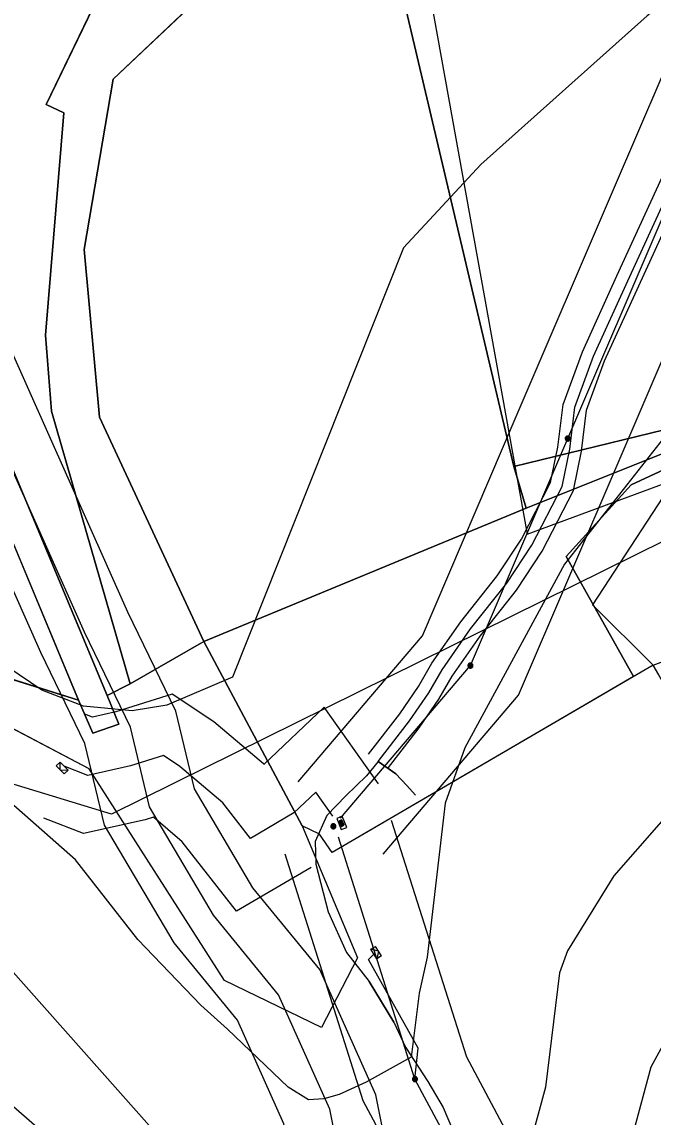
# Model space of a CAD drawing. Extents: x -709418 to -703832, y -1161719 to -1157826.
# Drawn here: x -707200.1 to -707121.1, y -1159815.5 to -1159678.3 of the extents above; entities that cross this region are included whole.
import ezdxf

# ---------------------------------------------------------------- set-up
doc = ezdxf.new("R2010")
doc.units = 0
for name, color, linetype in [('102_obvod PÚ', 7, 'Continuous'), ('106_zastavitelné plochy', 7, 'Continuous'), ('120_vrstevnice hlavní', 7, 'Continuous'), ('122_vrstevnice základní', 7, 'Continuous'), ('206_TTP_KN', 7, 'Continuous'), ('208_vodní plocha_KN', 7, 'Continuous'), ('210_ostatní plocha_KN', 7, 'Continuous'), ('501_vodní tok', 7, 'Continuous'), ('514 odvodnění - LPIS', 7, 'Continuous'), ('708_el NN nadzemní a podzemní_ E.ON', 7, 'Continuous'), ('717_elektronická komunikace O2', 7, 'Continuous'), ('735_OP sítí TI', 7, 'Continuous')]:
    doc.layers.add(name, color=color, linetype=linetype)

# ---------------------------------------------------------------- blocks, each defined once
blk = doc.blocks.new('Elektro - Implicitní$0$NN4601')
for points in [[(0.63, 0), (0.62, 0.07), (0.61, 0.13), (0.6, 0.2), (0.57, 0.26), (0.54, 0.32), (0.51, 0.37), (0.47, 0.42), (0.42, 0.47), (0.37, 0.51), (0.31, 0.55), (0.25, 0.58), (0.19, 0.6), (0.13, 0.62), (0.06, 0.63), (0, 0.63), (-0.07, 0.63), (-0.13, 0.62), (-0.2, 0.6), (-0.26, 0.58), (-0.32, 0.55), (-0.37, 0.51), (-0.42, 0.47), (-0.47, 0.42), (-0.51, 0.37), (-0.55, 0.32), (-0.58, 0.26), (-0.6, 0.2), (-0.62, 0.13), (-0.63, 0.07), (-0.63, 0), (-0.63, -0.07), (-0.62, -0.13), (-0.6, -0.19), (-0.58, -0.26), (-0.55, -0.31), (-0.51, -0.37), (-0.47, -0.42), (-0.42, -0.47), (-0.37, -0.51), (-0.32, -0.54), (-0.26, -0.57), (-0.2, -0.6), (-0.13, -0.62), (-0.07, -0.63), (0, -0.63), (0.06, -0.63), (0.13, -0.62), (0.19, -0.6), (0.25, -0.57), (0.31, -0.54), (0.37, -0.51), (0.42, -0.47), (0.47, -0.42), (0.51, -0.37), (0.54, -0.31), (0.57, -0.26), (0.6, -0.19), (0.61, -0.13), (0.62, -0.07), (0.63, 0)], [(0.47, 0), (0.47, 0.05), (0.46, 0.1), (0.45, 0.15), (0.43, 0.19), (0.41, 0.24), (0.38, 0.28), (0.35, 0.32), (0.31, 0.35), (0.28, 0.38), (0.23, 0.41), (0.19, 0.43), (0.14, 0.45), (0.1, 0.46), (0.05, 0.47), (0, 0.47), (-0.05, 0.47), (-0.1, 0.46), (-0.15, 0.45), (-0.19, 0.43), (-0.24, 0.41), (-0.28, 0.38), (-0.32, 0.35), (-0.35, 0.32), (-0.38, 0.28), (-0.41, 0.24), (-0.43, 0.19), (-0.45, 0.15), (-0.46, 0.1), (-0.47, 0.05), (-0.47, 0), (-0.47, -0.05), (-0.46, -0.1), (-0.45, -0.15), (-0.43, -0.19), (-0.41, -0.24), (-0.38, -0.28), (-0.35, -0.32), (-0.32, -0.35), (-0.28, -0.38), (-0.24, -0.41), (-0.19, -0.43), (-0.15, -0.45), (-0.1, -0.46), (-0.05, -0.47), (0, -0.47), (0.05, -0.47), (0.1, -0.46), (0.14, -0.45), (0.19, -0.43), (0.23, -0.41), (0.28, -0.38), (0.31, -0.35), (0.35, -0.32), (0.38, -0.28), (0.41, -0.24), (0.43, -0.19), (0.45, -0.15), (0.46, -0.1), (0.47, -0.05), (0.47, 0)], [(0.31, 0), (0.31, 0.03), (0.31, 0.07), (0.3, 0.1), (0.29, 0.13), (0.27, 0.16), (0.25, 0.19), (0.23, 0.21), (0.21, 0.23), (0.18, 0.26), (0.15, 0.27), (0.13, 0.29), (0.09, 0.3), (0.06, 0.31), (0.03, 0.31), (0, 0.32), (-0.04, 0.31), (-0.07, 0.31), (-0.1, 0.3), (-0.13, 0.29), (-0.16, 0.27), (-0.19, 0.26), (-0.21, 0.23), (-0.24, 0.21), (-0.26, 0.19), (-0.28, 0.16), (-0.29, 0.13), (-0.3, 0.1), (-0.31, 0.07), (-0.32, 0.03), (-0.32, 0), (-0.32, -0.03), (-0.31, -0.06), (-0.3, -0.1), (-0.29, -0.13), (-0.28, -0.16), (-0.26, -0.18), (-0.24, -0.21), (-0.21, -0.23), (-0.19, -0.25), (-0.16, -0.27), (-0.13, -0.29), (-0.1, -0.3), (-0.07, -0.31), (-0.04, -0.31), (0, -0.31), (0.03, -0.31), (0.06, -0.31), (0.09, -0.3), (0.13, -0.29), (0.15, -0.27), (0.18, -0.25), (0.21, -0.23), (0.23, -0.21), (0.25, -0.18), (0.27, -0.16), (0.29, -0.13), (0.3, -0.1), (0.31, -0.06), (0.31, -0.03), (0.31, 0)], [(0.15, 0), (0.15, 0.02), (0.15, 0.03), (0.15, 0.05), (0.14, 0.06), (0.13, 0.08), (0.13, 0.09), (0.11, 0.11), (0.1, 0.12), (0.09, 0.13), (0.08, 0.14), (0.06, 0.14), (0.05, 0.15), (0.03, 0.15), (0.01, 0.16), (0, 0.16), (-0.02, 0.16), (-0.04, 0.15), (-0.05, 0.15), (-0.07, 0.14), (-0.08, 0.14), (-0.09, 0.13), (-0.11, 0.12), (-0.12, 0.11), (-0.13, 0.09), (-0.14, 0.08), (-0.15, 0.06), (-0.15, 0.05), (-0.16, 0.03), (-0.16, 0.02), (-0.16, 0), (-0.16, -0.02), (-0.16, -0.03), (-0.15, -0.05), (-0.15, -0.06), (-0.14, -0.08), (-0.13, -0.09), (-0.12, -0.1), (-0.11, -0.12), (-0.09, -0.13), (-0.08, -0.14), (-0.07, -0.14), (-0.05, -0.15), (-0.04, -0.15), (-0.02, -0.16), (0, -0.16), (0.01, -0.16), (0.03, -0.15), (0.05, -0.15), (0.06, -0.14), (0.08, -0.14), (0.09, -0.13), (0.1, -0.12), (0.11, -0.1), (0.13, -0.09), (0.13, -0.08), (0.14, -0.06), (0.15, -0.05), (0.15, -0.03), (0.15, -0.02), (0.15, 0)]]:
    blk.add_lwpolyline(points)
blk = doc.blocks.new('Elektro - Implicitní$0$NN6301')
for points in [[(0, -0.7), (-0.7, 0)], [(-0.7, -0.7), (-0.7, 0), (0.7, 0), (0.7, -0.7)], [(-0.7, -0.7), (0.7, -0.7)], [(0, -0.7), (0.7, 0)]]:
    blk.add_lwpolyline(points)
blk = doc.blocks.new('Elektro - Implicitní$0$NN6201')
for points in [[(0.75, 0), (-0.75, 0)], [(-0.75, 0), (-0.75, -0.75)], [(0.75, -0.75), (0.75, 0)], [(-0.75, -0.75), (0.75, -0.75)], [(0.37, -0.18), (-0.38, -0.18)], [(-0.38, -0.18), (-0.38, -0.56)], [(-0.38, -0.56), (0.37, -0.56)], [(0.32, -0.23), (-0.33, -0.23)], [(-0.33, -0.23), (-0.33, -0.51)], [(-0.33, -0.51), (0.32, -0.51)], [(0.27, -0.27), (-0.28, -0.27)], [(-0.28, -0.27), (-0.28, -0.46)], [(-0.28, -0.46), (0.27, -0.46)], [(0.23, -0.32), (-0.23, -0.32)], [(-0.23, -0.32), (-0.23, -0.42)], [(-0.23, -0.42), (0.23, -0.42)], [(-0.19, -0.37), (0.19, -0.37)], [(0.23, -0.42), (0.23, -0.32)], [(0.27, -0.46), (0.27, -0.27)], [(0.32, -0.51), (0.32, -0.23)], [(0.37, -0.56), (0.37, -0.18)]]:
    blk.add_lwpolyline(points)

msp = doc.modelspace()

# ---------------------------------------------------------------- linework, layer by layer
at = {"layer": '102_obvod PÚ'}
msp.add_lwpolyline([(-707016.41, -1159753.81), (-707037.99, -1159764.1), (-707037.76, -1159760.56), (-707031.72, -1159733.42), (-707037.85, -1159742.84), (-707041.63, -1159762.54), (-707051.54, -1159766.89), (-707085.11, -1159781.61), (-707087.97, -1159772.01), (-707110.79, -1159776.87), (-707121.11, -1159758.88), (-707161.31, -1159782.38), (-707162.89, -1159780.07), (-707165.03, -1159779.04), (-707158.11, -1159795.56), (-707162.64, -1159804.3), (-707174.77, -1159798.41), (-707191.72, -1159771.87), (-707217.88, -1159758.13), (-707243.87, -1159721.54), (-707270.29, -1159698.35), (-707331.78, -1159640.53)], dxfattribs=at)
at = {"layer": '106_zastavitelné plochy'}
msp.add_lwpolyline([(-707151.21, -1159662.76), (-707136.89, -1159742.49), (-707118.48, -1159735.68), (-707128.71, -1159751.35), (-707121.11, -1159758.88), (-707038.72, -1159728.18), (-707031.9, -1159722.05), (-707020.31, -1159696.15), (-706995.77, -1159611.65), (-707036.67, -1159617.1), (-707102.8, -1159646.41), (-707151.21, -1159662.76)], dxfattribs=at)
at = {"layer": '120_vrstevnice hlavní'}
msp.add_lwpolyline([(-707205.15, -1159810.75), (-707190.4, -1159823.62), (-707184.32, -1159830.71), (-707176.22, -1159843.01), (-707169.95, -1159857.17), (-707159.17, -1159856.16), (-707155.66, -1159859.17), (-707149.61, -1159861.23), (-707145.85, -1159860.94), (-707133.84, -1159855.91), (-707131.86, -1159848.66), (-707128.63, -1159844.45), (-707126.57, -1159828.58), (-707121.35, -1159809.21), (-707109.76, -1159787.95)], dxfattribs=at)
at = {"layer": '122_vrstevnice základní'}
for points in [[(-707035.98, -1159542.9), (-707044.59, -1159559.38), (-707048.79, -1159565.87), (-707064.7, -1159585.97), (-707073.09, -1159599.28), (-707078.3, -1159610.71), (-707086.69, -1159636.74), (-707092.33, -1159649.76), (-707102.89, -1159662.78), (-707121.84, -1159677.53), (-707142.66, -1159696.19), (-707152.35, -1159706.61)], [(-707066, -1159649.76), (-707082.06, -1159678.98), (-707098.26, -1159705.74), (-707106.07, -1159715.43), (-707119.81, -1159730.47), (-707132.19, -1159746.24), (-707144.69, -1159769.24), (-707147.15, -1159776.18), (-707149.39, -1159795.47), (-707150.39, -1159799.99), (-707151.39, -1159807.98), (-707157.05, -1159811.15), (-707160.42, -1159812.66), (-707162.32, -1159813.22), (-707164.24, -1159813.36), (-707166.82, -1159811.76), (-707174.38, -1159804.5), (-707177.73, -1159801.49), (-707185.62, -1159793.25), (-707193.43, -1159783.27), (-707204.02, -1159773.97)], [(-707052.12, -1159667.7), (-707058.77, -1159683.32), (-707066.58, -1159697.93), (-707075.26, -1159712.25), (-707080.03, -1159722.37), (-707087.55, -1159735.82), (-707094.06, -1159743.64), (-707114.75, -1159772.42), (-707126.03, -1159785.29), (-707131.82, -1159794.69), (-707132.83, -1159797.44), (-707134.56, -1159811.76), (-707137.89, -1159823.91), (-707140.11, -1159834.34), (-707144.62, -1159836.1), (-707150.19, -1159837.94), (-707156.26, -1159838.96), (-707162.34, -1159837.51), (-707167.69, -1159834.33), (-707174.34, -1159827.67), (-707208.48, -1159789.2), (-707227.33, -1159771.32)], [(-707152.35, -1159706.61), (-707173.76, -1159760.41), (-707182.01, -1159763.89), (-707186.35, -1159764.61), (-707192.42, -1159764.03), (-707197.63, -1159762.01), (-707209.06, -1159754.34), (-707216.58, -1159748.7), (-707225.4, -1159743.2), (-707239.29, -1159732.93), (-707258.09, -1159721.94), (-707261.71, -1159720.2), (-707276.03, -1159717.02), (-707299.6, -1159715.43)]]:
    msp.add_lwpolyline(points, dxfattribs=at)
at = {"layer": '206_TTP_KN'}
for p, q in [((-707155.64, -1159661.57), (-707138.56, -1159734.02)), ((-707138.56, -1159734.02), (-707155.64, -1159661.57)), ((-707188.7, -1159685.49), (-707172.57, -1159670.15)), ((-707192.35, -1159706.81), (-707188.7, -1159685.49)), ((-707190.43, -1159727.82), (-707192.35, -1159706.81)), ((-707137.01, -1159739.24), (-707087.85, -1159719.54)), ((-707087.85, -1159719.54), (-707137.01, -1159739.24)), ((-707087.85, -1159719.54), (-707123.85, -1159736.31)), ((-707123.85, -1159736.31), (-707087.85, -1159719.54)), ((-707177.37, -1159755.94), (-707190.43, -1159727.82)), ((-707113.34, -1159727.83), (-707138.56, -1159734.02)), ((-707138.56, -1159734.02), (-707113.34, -1159727.83)), ((-707138.56, -1159734.02), (-707137.01, -1159739.24)), ((-707137.01, -1159739.24), (-707138.56, -1159734.02)), ((-707123.85, -1159736.31), (-707131.98, -1159745.27)), ((-707131.98, -1159745.27), (-707123.85, -1159736.31)), ((-707137.01, -1159739.24), (-707177.37, -1159755.94)), ((-707177.37, -1159755.94), (-707137.01, -1159739.24)), ((-707131.98, -1159745.27), (-707123.57, -1159760.31)), ((-707123.57, -1159760.31), (-707131.98, -1159745.27)), ((-707165.03, -1159779.04), (-707177.37, -1159755.94)), ((-707121.11, -1159758.88), (-707123.57, -1159760.31)), ((-707120.4, -1159760.12), (-707121.11, -1159758.88)), ((-707123.57, -1159760.31), (-707129.69, -1159763.89)), ((-707129.69, -1159763.89), (-707161.31, -1159782.38)), ((-707162.89, -1159780.07), (-707165.03, -1159779.04)), ((-707161.31, -1159782.38), (-707162.89, -1159780.07))]:
    msp.add_line(p, q, dxfattribs=at)
for points in [[(-707134.75, -1159417.97), (-707223.19, -1159524.06), (-707227.22, -1159530.41), (-707231.14, -1159540.73), (-707231.89, -1159549.36), (-707235.78, -1159580.76), (-707241.94, -1159630.55), (-707243.08, -1159638.97), (-707242.58, -1159643.82), (-707240.44, -1159649.46), (-707193.05, -1159763.28), (-707215.07, -1159756.36), (-707230.84, -1159728.28), (-707229.48, -1159723.21), (-707250.01, -1159709.63), (-707246.74, -1159705.22), (-707259.59, -1159694.55), (-707262.66, -1159698.35), (-707298.18, -1159667.03), (-707320.02, -1159646.95)], [(-707190.61, -1159675.16), (-707197.11, -1159688.65), (-707194.9, -1159689.72), (-707197.18, -1159717.55), (-707196.45, -1159727.06), (-707186.6, -1159761.22), (-707189.48, -1159762.71), (-707237.58, -1159647.32)]]:
    msp.add_lwpolyline(points, dxfattribs=at)
at = {"layer": '208_vodní plocha_KN'}
for p, q in [((-707237.58, -1159647.32), (-707189.48, -1159762.71)), ((-707193.05, -1159763.28), (-707240.44, -1159649.46)), ((-707191.27, -1159767.42), (-707193.05, -1159763.28)), ((-707189.48, -1159762.71), (-707187.99, -1159766.28)), ((-707187.99, -1159766.28), (-707191.27, -1159767.42))]:
    msp.add_line(p, q, dxfattribs=at)
at = {"layer": '210_ostatní plocha_KN'}
for p, q in [((-707172.57, -1159670.15), (-707188.7, -1159685.49)), ((-707197.11, -1159688.65), (-707190.61, -1159675.16)), ((-707188.7, -1159685.49), (-707192.35, -1159706.81)), ((-707197.18, -1159717.55), (-707194.9, -1159689.72)), ((-707194.9, -1159689.72), (-707197.11, -1159688.65)), ((-707192.35, -1159706.81), (-707190.43, -1159727.82)), ((-707196.45, -1159727.06), (-707197.18, -1159717.55)), ((-707186.6, -1159761.22), (-707196.45, -1159727.06)), ((-707190.43, -1159727.82), (-707177.37, -1159755.94)), ((-707215.07, -1159756.36), (-707193.05, -1159763.28)), ((-707186.6, -1159761.22), (-707177.37, -1159755.94)), ((-707177.37, -1159755.94), (-707186.6, -1159761.22)), ((-707177.37, -1159755.94), (-707165.03, -1159779.04)), ((-707191.72, -1159771.87), (-707217.88, -1159758.13)), ((-707189.48, -1159762.71), (-707186.6, -1159761.22)), ((-707193.05, -1159763.28), (-707191.27, -1159767.42)), ((-707187.99, -1159766.28), (-707189.48, -1159762.71)), ((-707191.27, -1159767.42), (-707187.99, -1159766.28)), ((-707174.77, -1159798.41), (-707191.72, -1159771.87)), ((-707165.03, -1159779.04), (-707158.11, -1159795.56)), ((-707158.11, -1159795.56), (-707162.64, -1159804.3)), ((-707162.64, -1159804.3), (-707174.77, -1159798.41))]:
    msp.add_line(p, q, dxfattribs=at)
at = {"layer": '501_vodní tok'}
msp.add_lwpolyline([(-707117.83, -1159911.76), (-707120.01, -1159892.59), (-707124.98, -1159887.57), (-707137.77, -1159885.21), (-707143.44, -1159876.93), (-707145.8, -1159855.09), (-707149.23, -1159843.26), (-707157.52, -1159834.93), (-707161.59, -1159814.53), (-707168, -1159800.19), (-707176.15, -1159790.23), (-707184.16, -1159776.65), (-707186.56, -1159766.68), (-707192.31, -1159754.77), (-707207.48, -1159720.69), (-707222.65, -1159685.23), (-707238.46, -1159647.82)], dxfattribs=at)
at = {"layer": '514 odvodnění - LPIS'}
msp.add_lwpolyline([(-707027.07, -1159697.45), (-707188.93, -1159777.54), (-707224.81, -1159766.62), (-707366.22, -1159601.86), (-707359.1, -1159546.42), (-707312.11, -1159509), (-707278.01, -1159461.46), (-707213.69, -1159385.57), (-707204.36, -1159332.63), (-707223.13, -1159261.51), (-707265.16, -1159218.13), (-707292.46, -1159182.37), (-707478.88, -1159157.27), (-707497.47, -1159147.65), (-707457.12, -1159066.36)], dxfattribs=at)
at = {"layer": '708_el NN nadzemní a podzemní_ E.ON'}
for points in [[(-707160.23, -1159778.05), (-707143.97, -1159758.94), (-707131.79, -1159730.5), (-707119.61, -1159702.05), (-707107.44, -1159673.61), (-707095.73, -1159646.26), (-707095.26, -1159645.17)], [(-707161.2, -1159777.8), (-707163.33, -1159774.8), (-707166.08, -1159777.41), (-707171.51, -1159780.59), (-707174.98, -1159776.14), (-707180.35, -1159771.58), (-707182.41, -1159770.2), (-707186.54, -1159771.5), (-707191.87, -1159772.7), (-707194.84, -1159771.53)], [(-707127.55, -1159854.48), (-707139.23, -1159832.61), (-707150.92, -1159810.75), (-707160.51, -1159780.45)], [(-707150.92, -1159810.75), (-707150.52, -1159806.89), (-707156.74, -1159795.75), (-707156.08, -1159795.08)]]:
    msp.add_lwpolyline(points, dxfattribs=at)
at = {"layer": '717_elektronická komunikace O2'}
for points in [[(-707155.55, -1159770.95), (-707151.59, -1159765.88), (-707149.2, -1159762.37), (-707147.52, -1159759.47), (-707143.97, -1159754.36), (-707139.41, -1159748.6), (-707136.3, -1159743.86), (-707132.51, -1159736.5), (-707131.55, -1159731.84), (-707130.91, -1159726.59), (-707128.56, -1159720.2), (-707124.27, -1159710.76), (-707118.58, -1159698.37), (-707114.24, -1159688.14), (-707109.81, -1159675.92)], [(-707155.55, -1159770.95), (-707157, -1159772.76), (-707159.59, -1159775.27), (-707161.97, -1159777.74), (-707163.41, -1159780.99), (-707163.34, -1159783.81), (-707161.81, -1159789.78), (-707159.5, -1159794.87), (-707156.64, -1159798.53), (-707153.56, -1159803.61), (-707152.12, -1159806.76), (-707149.31, -1159811.05), (-707147.4, -1159814.3), (-707145.06, -1159819.8), (-707142.58, -1159825.42), (-707140.75, -1159830.6), (-707140.67, -1159834.16), (-707137.16, -1159843.27), (-707135.49, -1159845.21), (-707134.26, -1159846.59), (-707130.87, -1159849.52)], [(-707155.55, -1159770.95), (-707153.32, -1159772.49), (-707151.95, -1159773.98), (-707150.85, -1159775.16)], [(-707150.85, -1159775.16), (-707151.95, -1159773.98), (-707153.32, -1159772.49), (-707155.55, -1159770.95)], [(-707153.56, -1159803.61), (-707156.64, -1159798.53)]]:
    msp.add_lwpolyline(points, dxfattribs=at)
at = {"layer": '735_OP sítí TI'}
for points in [[(-707165.56, -1159773.51), (-707149.99, -1159755.21), (-707138.23, -1159727.74), (-707126.05, -1159699.3), (-707113.87, -1159670.86), (-707102.16, -1159643.51), (-707101.7, -1159642.42)], [(-707111.91, -1159910.73), (-707114.29, -1159889.85), (-707122.03, -1159882.01), (-707134.23, -1159879.76), (-707137.64, -1159874.78), (-707139.89, -1159853.92), (-707143.9, -1159840.12), (-707151.99, -1159831.98), (-707155.84, -1159812.7), (-707162.85, -1159797.01), (-707171.22, -1159786.79), (-707178.54, -1159774.37), (-707180.88, -1159764.65), (-707186.86, -1159752.24), (-707201.99, -1159718.29), (-707217.13, -1159682.89), (-707232.84, -1159645.71)], [(-707154.9, -1159782.59), (-707137.95, -1159762.67), (-707125.36, -1159733.25), (-707113.18, -1159704.81), (-707101, -1159676.37), (-707089.29, -1159649.02), (-707088.82, -1159647.92)], [(-707123.76, -1159912.78), (-707125.74, -1159895.33), (-707127.92, -1159893.13), (-707141.31, -1159890.65), (-707149.24, -1159879.07), (-707151.7, -1159856.26), (-707154.57, -1159846.41), (-707163.05, -1159837.88), (-707167.34, -1159816.36), (-707173.15, -1159803.37), (-707181.09, -1159793.68), (-707189.78, -1159778.93), (-707192.25, -1159768.71), (-707197.75, -1159757.29), (-707212.98, -1159723.09), (-707228.17, -1159687.58), (-707244.08, -1159649.92)], [(-707156.73, -1159770.03), (-707152.8, -1159765), (-707150.47, -1159761.57), (-707148.79, -1159758.66), (-707145.18, -1159753.47), (-707140.63, -1159747.72), (-707137.6, -1159743.1), (-707133.94, -1159736), (-707133.03, -1159731.6), (-707132.38, -1159726.24), (-707129.95, -1159719.63), (-707125.63, -1159710.14), (-707119.95, -1159697.76), (-707115.64, -1159687.59), (-707111.21, -1159675.38)], [(-707154.37, -1159771.87), (-707150.38, -1159766.76), (-707147.93, -1159763.17), (-707146.25, -1159760.28), (-707142.76, -1159755.25), (-707138.19, -1159749.48), (-707135, -1159744.62), (-707131.08, -1159737), (-707130.07, -1159732.08), (-707129.44, -1159726.94), (-707127.17, -1159720.77), (-707122.91, -1159711.38), (-707117.21, -1159698.98), (-707112.84, -1159688.69), (-707108.41, -1159676.46)], [(-707155.49, -1159773.74), (-707162.3, -1159764.17), (-707169.85, -1159771.34), (-707169.9, -1159771.27), (-707176.12, -1159765.99), (-707181.31, -1159762.51), (-707188.36, -1159764.74), (-707191.31, -1159765.4), (-707192.27, -1159765.02)], [(-707163.91, -1159784.25), (-707173.26, -1159789.73), (-707180.06, -1159781.01), (-707183.68, -1159777.94), (-707184.72, -1159778.26), (-707192.43, -1159780), (-707197.41, -1159778.04)], [(-707121.38, -1159851.18), (-707133.06, -1159829.32), (-707144.44, -1159808.02), (-707153.84, -1159778.34)], [(-707133.72, -1159857.78), (-707145.41, -1159835.91), (-707157.4, -1159813.48), (-707167.18, -1159782.56)]]:
    msp.add_lwpolyline(points, dxfattribs=at)

# ---------------------------------------------------------------- block references
at = {"layer": '708_el NN nadzemní a podzemní_ E.ON'}
for p, xscale, yscale, rotation in [((-707131.79, -1159730.5), 0.49999999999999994, 0.4999999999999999, 66.82092219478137), ((-707143.97, -1159758.94), 0.5, 0.5, 48.4772444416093), ((-707161.14, -1159779.08), 0.5, 0.5, -63.96330010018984), ((-707150.92, -1159810.75), 0.5, 0.5, -61.87931658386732)]:
    msp.add_blockref('Elektro - Implicitní$0$NN4601', p, dxfattribs=dict(at, xscale=xscale, yscale=yscale, rotation=rotation))
for name, p, rotation in [('Elektro - Implicitní$0$NN6301', (-707194.84, -1159771.53), -45.33787502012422), ('Elektro - Implicitní$0$NN6201', (-707160.44, -1159778.8), 111.93800006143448), ('Elektro - Implicitní$0$NN6301', (-707156.08, -1159795.08), 121.25174996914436)]:
    msp.add_blockref(name, p, dxfattribs=dict(at, rotation=rotation))

doc.saveas('drawing.dxf')
